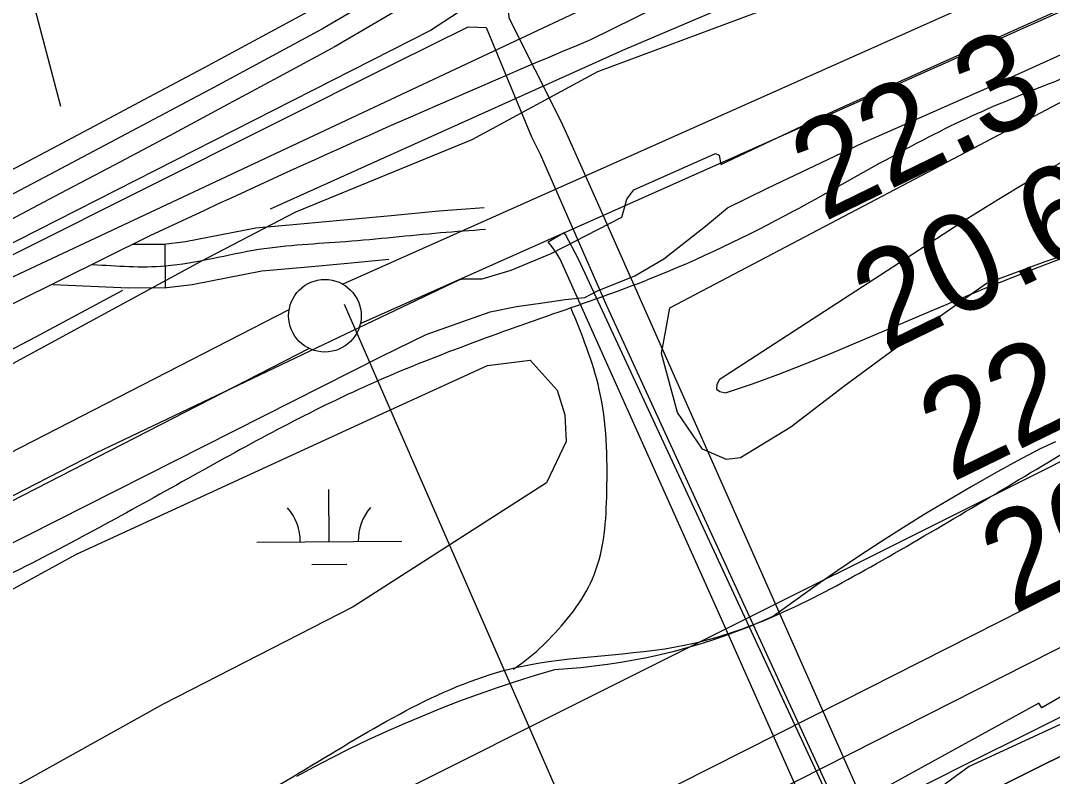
# Model space of a CAD drawing. Extents: x 3508733 to 3546731, y 546897 to 572481.
# Drawn here: x 3513890 to 3514601, y 564690 to 565211 of the extents above; entities that cross this region are included whole.
import ezdxf

# ---------------------------------------------------------------- set-up
doc = ezdxf.new("R2010")
doc.units = 0
for name, color, linetype in [('V-CHAN-DOCK', 7, 'Continuous'), ('V-FLOD-BASE', 7, 'Continuous'), ('V-LEVE-TOET', 7, 'Continuous'), ('V-RIVR-EDGE', 7, 'Continuous'), ('V-RIVR-RANG', 7, 'Continuous'), ('V-ROAD-CNTR', 7, 'Continuous'), ('V-RRAP-RVMT', 7, 'Continuous'), ('V-SITE-OTLN', 7, 'Continuous'), ('V-SITE-VEGE', 7, 'Continuous'), ('V-SURV-LINE', 7, 'Continuous'), ('V-TOPO-DPTH', 7, 'Continuous'), ('V-TOPO-MINR', 7, 'Continuous'), ('V-TOPO-SHOR', 7, 'Continuous'), ('V-TOPO-WATR', 7, 'Continuous'), ('V-UTIL-LINE', 7, 'Continuous'), ('V-WETL-SWMP', 7, 'Continuous')]:
    doc.layers.add(name, color=color, linetype=linetype)

msp = doc.modelspace()

# ---------------------------------------------------------------- linework, layer by layer
at = {"layer": 'V-CHAN-DOCK'}
msp.add_lwpolyline([(3514271.26, 564386.83), (3514363.7, 564434.3), (3514355.12, 564450.2), (3514391.02, 564467.52), (3514400.03, 564451.35), (3514400.03, 564451.35), (3514488.23, 564491.95), (3514476.71, 564519.77), (3514484.21, 564548.73), (3514375.39, 564793.55), (3514261.8, 565046.61), (3514259, 565051.05), (3514256.03, 565055.36), (3514253.64, 565058.54), (3514264.17, 565064.67), (3514265.24, 565063.75), (3514274.19, 565046.69), (3514503.65, 564553.56), (3514547.2, 564573.29), (3514554.34, 564563.3), (3514609.65, 564590.17)], dxfattribs=at)
at = {"layer": 'V-FLOD-BASE'}
msp.add_lwpolyline([(3513729.42, 564804.08), (3513941.99, 564913.1), (3514192.2, 565032.35), (3514194.55, 565032.96), (3514208.1, 565033.04), (3514228.09, 565039.04), (3514255.7, 565050.39), (3514304.44, 565075.41), (3514306.17, 565081.9), (3514307.9, 565087.8), (3514312.58, 565094.31), (3514368.97, 565119.37), (3514371.33, 565118.21), (3514372.55, 565111.74), (3514450.67, 565148.71), (3514603.99, 565217.34)], dxfattribs=at)
at = {"layer": 'V-LEVE-TOET'}
for p, q in [((3513794.57, 564926.09), (3514014.45, 565045.08)), ((3513717.23, 564766.75), (3514138.99, 564979.83))]:
    msp.add_line(p, q, dxfattribs=at)
for points in [[(3514014.45, 565045.08), (3514079.71, 565079.08), (3514201.16, 565129), (3514287.9, 565175.83), (3514445.87, 565234.81), (3514609.94, 565314.8), (3514648.15, 565335.66), (3514811.23, 565434.7), (3514850.78, 565476.6)], [(3514138.99, 564979.83), (3514169.49, 564994.71), (3514194.74, 565003.68), (3514213.52, 565010.26), (3514231.74, 565013.9), (3514249.96, 565016.36), (3514265.25, 565018.8), (3514278.77, 565020.06), (3514287.57, 565024.82), (3514313.4, 565034.97), (3514333.33, 565046.85), (3514362.02, 565069.37), (3514377.25, 565081.82), (3514404.82, 565095.51), (3514469.94, 565126.48), (3514557.97, 565165.23), (3514643.63, 565203.97)]]:
    msp.add_lwpolyline(points, dxfattribs=at)
at = {"layer": 'V-RIVR-EDGE'}
msp.add_lwpolyline([(3515306.43, 565150.43), (3515193.53, 565088.82), (3515058.53, 565008.89), (3514957.24, 564931.93), (3514786.68, 564842.28), (3514708.73, 564786.72), (3514617.91, 564731.18), (3514543.69, 564697.05), (3514476.78, 564648.2), (3514398.26, 564611.02), (3514311.77, 564572.02), (3514195.84, 564524.51), (3514045.57, 564461.77), (3513941.27, 564406.89), (3513813.67, 564345.93)], dxfattribs=at)
at = {"layer": 'V-RIVR-RANG'}
msp.add_line((3514113.02, 565015.6), (3514505.67, 564117.7), dxfattribs=at)
at = {"layer": 'V-ROAD-CNTR'}
msp.add_line((3513989.46, 565056.95), (3513989.67, 565026.95), dxfattribs=at)
for points in [[(3514512.02, 565447.45), (3514098.06, 565205.22)], [(3514503.22, 565424.92), (3514105.63, 565192.28)], [(3514432.5, 565271.47), (3514282.64, 565197.57)], [(3514090.94, 565218.43), (3514053.46, 565198.24), (3514015.96, 565178.13), (3513978.41, 565158.09), (3513940.83, 565138.12), (3513903.21, 565118.23), (3513865.55, 565098.4), (3513827.86, 565078.64), (3513790.13, 565058.95), (3513752.36, 565039.34), (3513714.55, 565019.79), (3513676.71, 565000.32), (3513638.83, 564980.92), (3513602.11, 564962.2)], [(3514098.06, 565205.22), (3514060.56, 565185.03), (3514023.03, 565164.91), (3513985.46, 565144.85), (3513947.85, 565124.87), (3513910.21, 565104.96), (3513872.53, 565085.12), (3513834.81, 565065.35), (3513797.05, 565045.65), (3513759.26, 565026.02), (3513721.43, 565006.46), (3513683.56, 564986.98), (3513645.66, 564967.56), (3513608.93, 564948.84)], [(3514105.17, 565192.02), (3514067.66, 565171.82), (3514030.11, 565151.68), (3513992.51, 565131.61), (3513954.88, 565111.62), (3513917.21, 565091.69), (3513879.5, 565071.84), (3513841.76, 565052.06), (3513803.98, 565032.34), (3513766.16, 565012.7), (3513728.3, 564993.13), (3513690.41, 564973.63), (3513652.48, 564954.21), (3513615.74, 564935.47)], [(3513966.74, 565056.79), (3513988.71, 565056.95), (3514003.54, 565058.81), (3514052.11, 565068.21), (3514082.78, 565070.97), (3514112.68, 565073.68), (3514145.36, 565076.73), (3514178.15, 565079.76), (3514193.81, 565081.04), (3514209.4, 565082.15)], [(3513979.13, 565062.53), (3513638.01, 564893.59), (3513253.01, 564697.12)], [(3513970.6, 565056.52), (3513967.03, 565056.69)], [(3513912.43, 565029.19), (3513964.36, 565026.78), (3513990.69, 565026.96), (3514008.27, 565029.17), (3514056.32, 565038.46), (3514085.48, 565041.1), (3514115.42, 565043.81), (3514143.78, 565046.45)], [(3514603.31, 564920.7), (3514592.66, 564915.88), (3514576.7, 564907.36), (3514560.85, 564898.64), (3514545.11, 564889.72), (3514529.49, 564880.59), (3514513.98, 564871.27), (3514498.6, 564861.75), (3514483.34, 564852.03), (3514468.21, 564842.12), (3514453.2, 564832.01), (3514438.33, 564821.71), (3514423.59, 564811.22), (3514408.98, 564800.55), (3514400.56, 564796.83), (3514392.06, 564793.3), (3514383.48, 564789.96), (3514374.84, 564786.8), (3514366.12, 564783.84), (3514357.34, 564781.08), (3514348.5, 564778.51), (3514339.61, 564776.13), (3514330.66, 564773.95), (3514321.68, 564771.97), (3514312.64, 564770.19), (3514303.58, 564768.61), (3514294.47, 564767.23), (3514285.34, 564766.06), (3514276.19, 564765.08), (3514267.02, 564764.31), (3514257.83, 564763.74), (3514244.63, 564759.8), (3514231.5, 564755.64), (3514218.43, 564751.29), (3514205.44, 564746.72), (3514192.51, 564741.96), (3514179.67, 564736.99), (3514166.9, 564731.82), (3514154.21, 564726.45), (3514141.61, 564720.89), (3514129.1, 564715.12), (3514116.69, 564709.16), (3514104.36, 564703.01), (3514092.14, 564696.66), (3514080.02, 564690.12)]]:
    msp.add_lwpolyline(points, dxfattribs=at)
msp.add_arc((3517082.43, 558496.31), 7262.62, 112.675186, 115.296122, dxfattribs=at)
for points in [[(3513477.3, 564406.21), (3513423.74, 564377.66), (3513367.39, 564344.91), (3513300.47, 564324.47), (3513236.35, 564299.74), (3513172.28, 564289.58), (3513132.25, 564312.45), (3513107.98, 564377.79), (3513104.76, 564412.43), (3513138.96, 564447.21), (3513266.59, 564517.29), (3513398.72, 564550.1), (3513476.4, 564535.4), (3513465.33, 564589.24), (3513482.92, 564626.92), (3513540.28, 564666.75), (3513675.48, 564727.34), (3513784.12, 564782.29), (3513881.84, 564829.15), (3514004.97, 564895.21), (3514122.9, 564956.75), (3514256.65, 565008.56), (3514323.7, 565032.89), (3514422.64, 565079.54), (3514541.71, 565143.3), (3514662.64, 565193.51), (3514779.32, 565264.48), (3514868, 565345.8), (3514982.97, 565416.73), (3515075.51, 565457.84), (3515153.7, 565417.65), (3515191.96, 565363.89), (3515207.36, 565303.38), (3515143.03, 565260.91), (3515048.26, 565229.69), (3514928.88, 565159.61), (3514831.12, 565089.92), (3514727.61, 564992.37), (3514610.19, 564913.85), (3514479.85, 564836.88), (3514348.41, 564780.77), (3514232.27, 564765.43), (3514090.72, 564697.85), (3513950.5, 564618.16), (3513792.66, 564542.81), (3513632.2, 564482.2), (3513534.33, 564440.69), (3513477.3, 564406.21)], [(3513939.59, 565042.95), (3513989.7, 565041.95), (3514054.22, 565053.33), (3514114.05, 565058.75), (3514179.45, 565064.81), (3514210.47, 565067.19)], [(3514229.35, 564764.04), (3514238.59, 564770.64), (3514256.17, 564786.78), (3514285.28, 564829.18), (3514294.03, 564886.28), (3514288.79, 564956.8), (3514269.25, 565013.13)]]:
    msp.add_spline(points, degree=3, dxfattribs=at)
at = {"layer": 'V-RRAP-RVMT'}
msp.add_lwpolyline([(3515321.37, 565194.78), (3515194.69, 565123.6), (3515201.44, 565110.14), (3515072.42, 565035.93), (3515074.57, 565032.48), (3514949.43, 564961.93), (3514950.86, 564958.46), (3514825.33, 564890.37), (3514830.89, 564879.13), (3514701.88, 564804.47), (3514703.64, 564801.31), (3514593.75, 564737.56), (3514591.81, 564740.73), (3514455.46, 564665.77), (3514456.27, 564664.03), (3514352.58, 564612.65), (3514345.87, 564624.95), (3514205.86, 564561.65), (3514206.88, 564559.18), (3514070.47, 564495.64), (3514071.71, 564493.09), (3513937.55, 564429.57), (3513810.83, 564370.18)], dxfattribs=at)
at = {"layer": 'V-SITE-OTLN'}
msp.add_line((3514314.11, 565235.89), (3513814, 565001.07), dxfattribs=at)
at = {"layer": 'V-SITE-VEGE'}
msp.add_lwpolyline([(3514626.6, 565054.96), (3514595.89, 565044.72), (3514555.75, 565029.7), (3514502.71, 564992.11), (3514457.35, 564958.71), (3514420.83, 564930.69), (3514386.04, 564909.78), (3514376.58, 564908.54), (3514359.98, 564915.55), (3514342.67, 564940.89), (3514331.78, 564981.65), (3514334.65, 564997.64), (3514337.52, 565013.04), (3514572.87, 565136.89), (3514805.86, 565260.13)], dxfattribs=at)
at = {"layer": 'V-SURV-LINE'}
for points in [[(3514111.84, 565029.4), (3514629.33, 565260.16)], [(3514641.54, 565232.76), (3514124.05, 565002)], [(3513217.45, 564571.74), (3514075.07, 565011.78)], [(3514088.77, 564985.09), (3513231.15, 564545.05)]]:
    msp.add_lwpolyline(points, dxfattribs=at)
msp.add_circle((3514099.7, 565007.56), 25, dxfattribs=at)
at = {"layer": 'V-TOPO-DPTH'}
for points in [[(3516340.97, 565569.56), (3515882.44, 565404.01), (3515862.2, 565396.4), (3515842.1, 565388.43), (3515822.21, 565379.93), (3515802.47, 565371.08), (3515482.78, 565222.65), (3515350.12, 565159.82), (3515218.13, 565095.65), (3515087.13, 565029.47), (3514956.8, 564961.94), (3514756.28, 564856.11), (3514726.67, 564840.57), (3514697, 564825.14), (3514667.26, 564809.86), (3514637.47, 564794.68), (3514002.03, 564472.98), (3513881.12, 564411.79)], [(3513366.3, 564072.35), (3514059.83, 564428.05), (3514170.71, 564484.69), (3514281.71, 564541.1), (3514392.89, 564597.15), (3514504.19, 564652.96), (3514696.12, 564748.81), (3514711.52, 564756.55), (3514726.91, 564764.34), (3514742.26, 564772.19), (3514757.59, 564780.09), (3514870.71, 564838.71), (3514942.45, 564876.19), (3515014.03, 564913.97), (3515085.37, 564952.23), (3515156.53, 564990.8), (3515347.48, 565095.1)], [(3513366.3, 564072.35), (3514059.83, 564428.05), (3514170.71, 564484.69), (3514281.71, 564541.1), (3514392.89, 564597.15), (3514504.19, 564652.96), (3514696.12, 564748.81), (3514711.52, 564756.55), (3514726.91, 564764.34), (3514742.26, 564772.19), (3514757.59, 564780.09), (3514870.71, 564838.71), (3514942.45, 564876.19), (3515014.03, 564913.97), (3515085.37, 564952.23), (3515156.53, 564990.8), (3515347.48, 565095.1)]]:
    msp.add_lwpolyline(points, dxfattribs=at)
at = {"layer": 'V-TOPO-MINR'}
for points in [[(3516340.97, 565569.56), (3515882.44, 565404.01), (3515862.2, 565396.4), (3515842.1, 565388.43), (3515822.21, 565379.93), (3515802.47, 565371.08), (3515482.78, 565222.65), (3515350.12, 565159.82), (3515218.13, 565095.65), (3515087.13, 565029.47), (3514956.8, 564961.94), (3514756.28, 564856.11), (3514726.67, 564840.57), (3514697, 564825.14), (3514667.26, 564809.86), (3514637.47, 564794.68), (3514002.03, 564472.98), (3513881.12, 564411.79)], [(3515476.95, 565272.58), (3515072.56, 565060.39), (3515007.47, 565026.26), (3514942.37, 564992.16), (3514877.25, 564958.09), (3514812.11, 564924.05), (3514710.36, 564870.91), (3514696.08, 564863.49), (3514681.78, 564856.1), (3514667.45, 564848.77), (3514653.11, 564841.47), (3514456.32, 564741.85), (3514343.51, 564684.87), (3514230.63, 564628.06), (3514117.63, 564571.46), (3514004.55, 564515.02), (3513325.49, 564176.92)], [(3514773.8, 565209.04), (3514591.46, 565104.08), (3514579.19, 565096.89), (3514567, 565089.58), (3514554.93, 565082.07), (3514542.93, 565074.44), (3514371.54, 564963.52), (3514369.83, 564959.9), (3514369.71, 564957.04), (3514372, 564955.33), (3514375.89, 564954.38), (3514394.34, 564960.65), (3514412.67, 564967.24), (3514430.82, 564974.32), (3514448.85, 564981.71), (3514521.35, 565012.58), (3514556, 565026.93), (3514590.82, 565040.84), (3514625.9, 565054.07)], [(3515369.29, 565142.24), (3515275.55, 565091.66), (3514995.85, 564936.96), (3514963.7, 564919.19), (3514931.54, 564901.44), (3514899.35, 564883.73), (3514867.16, 564866.03), (3514845.43, 564854.09), (3514824.06, 564842.45), (3514802.63, 564830.92), (3514781.11, 564819.54), (3514759.55, 564808.26), (3514725.53, 564790.64), (3514720.92, 564788.26), (3514716.31, 564785.9), (3514711.68, 564783.56), (3514707.05, 564781.23), (3514648.69, 564752.02), (3514614.86, 564735.11), (3514581.04, 564718.2), (3514547.21, 564701.3), (3514513.38, 564684.4), (3513294.25, 564075.72)], [(3514623.09, 564915.33), (3514599.44, 564903.32), (3514302.37, 564754.89), (3514130.12, 564668.78), (3513957.9, 564582.61), (3513785.71, 564496.37)]]:
    msp.add_lwpolyline(points, dxfattribs=at)
at = {"layer": 'V-TOPO-SHOR'}
for points in [[(3514062.14, 565081.15), (3514305.06, 565190.48), (3514549.19, 565294.52), (3514571.54, 565304.09), (3514675.57, 565364.25), (3514815.38, 565458.25)], [(3513597.7, 564834.29), (3513900.48, 564992.93), (3513960.44, 565025.12)]]:
    msp.add_lwpolyline(points, dxfattribs=at)
at = {"layer": 'V-TOPO-WATR'}
msp.add_lwpolyline([(3515347.48, 565095.1), (3515156.53, 564990.8), (3515085.37, 564952.23), (3515014.03, 564913.97), (3514942.45, 564876.19), (3514870.71, 564838.71), (3514757.59, 564780.09), (3514742.26, 564772.19), (3514726.91, 564764.34), (3514711.52, 564756.55), (3514696.12, 564748.81), (3514504.19, 564652.96), (3514392.89, 564597.15), (3514281.71, 564541.1), (3514170.71, 564484.69), (3514059.83, 564428.05), (3513366.3, 564072.35)], dxfattribs=at)
at = {"layer": 'V-UTIL-LINE'}
for points in [[(3514398.98, 566026.95), (3514556.34, 565438.68), (3514556.95, 565435.14), (3514542.85, 565426.8), (3514542.27, 565423.85), (3514495.85, 565394.68), (3514490.57, 565389.93), (3514224.29, 565237.98), (3514172.58, 565204.07), (3513779.19, 565004.19), (3513466.32, 564850.2), (3512989.39, 564612.1), (3512978.21, 564608.49), (3512972.38, 564595.49), (3513005.28, 564517.24), (3513042.36, 564428.98), (3513298.16, 563851.31)], [(3514517.13, 564568.11), (3514289.48, 565081.48), (3514267.38, 565130.89), (3514262.6, 565141.48), (3514226.79, 565212.64), (3514226.16, 565220.3), (3514240.31, 565220.97), (3514497.19, 565366.97), (3514505.97, 565378.22), (3514563.01, 565408.05), (3514574.78, 565412.24), (3514644.73, 565452.76), (3514652.38, 565455.75), (3514952.19, 565623.82), (3514986.28, 565644.07), (3514990.96, 565650), (3515061.12, 565553.09), (3515134.24, 565453.84), (3515394.4, 565240.09), (3515559.75, 565105.42)], [(3513917.74, 565151.63), (3513861.44, 565364.42), (3513590.63, 565290.44), (3513485.21, 565356.11), (3513439.28, 565538.37), (3513541.09, 565566.5)], [(3513309.31, 563860.22), (3513130.61, 564264.36), (3513017.61, 564526.16), (3512987.1, 564600.29), (3512995.93, 564603.29), (3513362.88, 564787.08), (3513804.51, 565009.65), (3514147.94, 565181.51), (3514198.52, 565206.57), (3514210.91, 565206.06), (3514242.01, 565130.75), (3514247.98, 565118.98), (3514294, 565014.27), (3514501.86, 564561.54)]]:
    msp.add_lwpolyline(points, dxfattribs=at)
at = {"layer": 'V-WETL-SWMP'}
for p, q in [((3514102.67, 564851.82), (3514102.42, 564887.82)), ((3514052.67, 564851.48), (3514152.67, 564852.17)), ((3514090.78, 564836.31), (3514114.77, 564836.48))]:
    msp.add_line(p, q, dxfattribs=at)
msp.add_lwpolyline([(3513709.67, 564723.6), (3513928.48, 564843.21), (3514134.42, 564937.9), (3514211.72, 564973.26), (3514241.28, 564976.98), (3514259.75, 564956.38), (3514265.17, 564939.25), (3514265.87, 564920.92), (3514252.43, 564892.44), (3514119.21, 564807.05), (3513988.25, 564740.02), (3513783.01, 564625.81)], dxfattribs=at)
for centre, start, end in [((3514047.43, 564851.92), 359.61984, 41.1635), ((3514157.91, 564852.68), 139.61983, 181.16348)]:
    msp.add_arc(centre, 35.25, start, end, dxfattribs=at)

# ---------------------------------------------------------------- texts
at = {"layer": 'V-RIVR-RANG'}
for s, p in [('22.3', (3514443.3, 565071.89)), ('20.6', (3514485.77, 564981.34)), ('22.3', (3514531.56, 564892.42)), ('20.6', (3514574.03, 564801.87))]:
    msp.add_text(s, height=67, rotation=26.04833, dxfattribs=at).set_placement(p)

doc.saveas('drawing.dxf')
